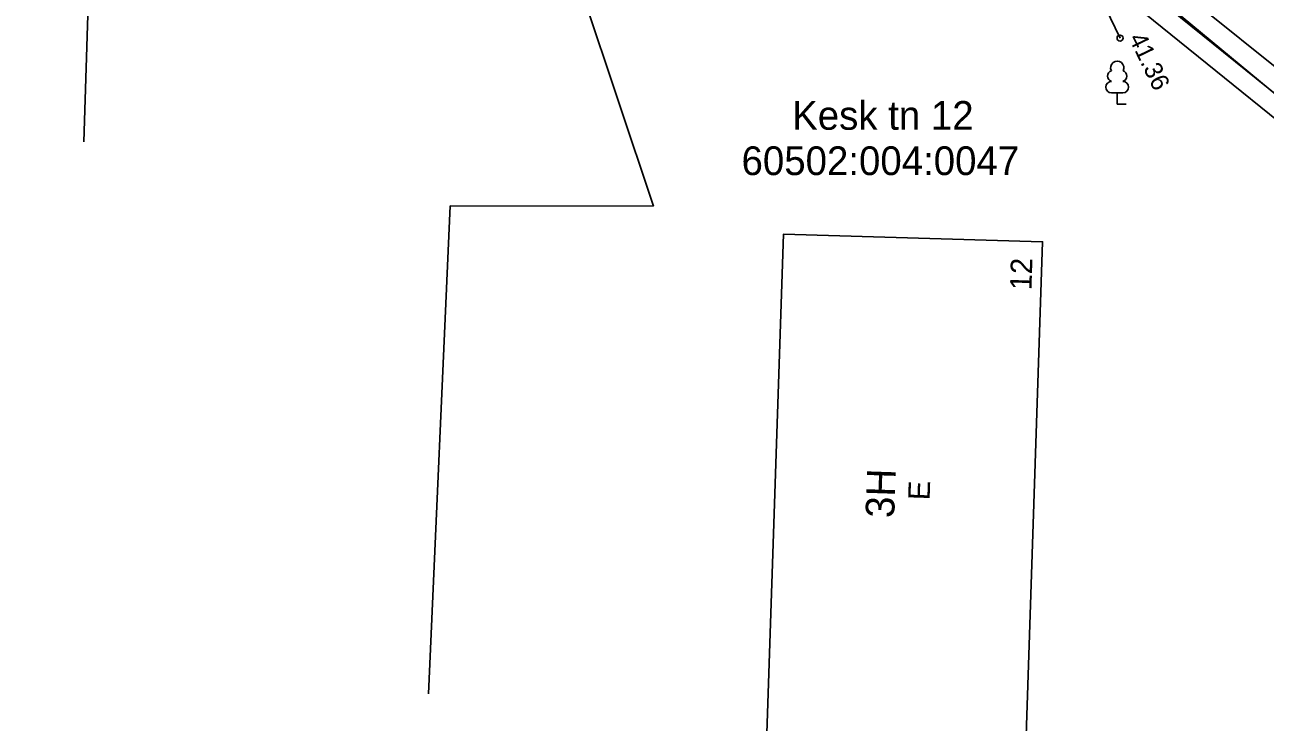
# Model space of a CAD drawing. Extents: x 641898 to 642452, y 6471715 to 6472255.
# Drawn here: x 642124 to 642175.8, y 6471917.8 to 6471946.9 of the extents above; entities that cross this region are included whole.
import ezdxf

# ---------------------------------------------------------------- set-up
doc = ezdxf.new("R2010")
doc.units = 0
for name, color, linetype in [('HOONE', 7, 'Continuous'), ('KORGUS-EH2000', 7, 'Continuous'), ('KTRASS', 7, 'Continuous'), ('PIIR', 7, 'Continuous'), ('PUU', 7, 'Continuous'), ('TEE', 7, 'Continuous'), ('VTRASS', 7, 'Continuous')]:
    doc.layers.add(name, color=color, linetype=linetype)

msp = doc.modelspace()

# ---------------------------------------------------------------- linework, layer by layer
at = {"layer": 'HOONE'}
for points in [[(642115.628, 6471943.828), (642116.422, 6471968.876), (642127.29, 6471968.525), (642126.449, 6471942.011)], [(642154.944, 6471916.049), (642155.678, 6471938.149), (642166.509, 6471937.836), (642165.712, 6471913.834)]]:
    msp.add_lwpolyline(points, dxfattribs=at)
at = {"layer": 'KORGUS-EH2000'}
msp.add_circle((642169.743, 6471946.343), 0.125, dxfattribs=at)
at = {"layer": 'KTRASS'}
msp.add_lwpolyline([(642155.58, 6471980.633), (642150.419, 6471974.152), (642145.759, 6471968.585), (642185.052, 6471936.9), (642224.346, 6471905.214)], dxfattribs=at)
at = {"layer": 'PIIR'}
for p, q in [((642152.53, 6471964.16), (642179.85, 6471942.23)), ((642150.25, 6471939.32), (642144.12, 6471957.68)), ((642140.853, 6471918.948), (642141.75, 6471939.34)), ((642141.75, 6471939.34), (642150.25, 6471939.32))]:
    msp.add_line(p, q, dxfattribs=at)
at = {"layer": 'PUU'}
for p, q in [((642169.865, 6471944.058), (642169.385, 6471944.058)), ((642169.625, 6471943.583), (642169.625, 6471944.058)), ((642170.005, 6471943.583), (642169.625, 6471943.583))]:
    msp.add_line(p, q, dxfattribs=at)
for centre, radius, start, end in [((642169.625, 6471945.103), 0.277, 332.5799, 207.4201), ((642169.455, 6471944.756), 0.233, 109.0217, 253.1415), ((642169.795, 6471944.756), 0.233, 286.8508, 70.9859), ((642169.388, 6471944.295), 0.238, 90.0016, 269.3953), ((642169.862, 6471944.295), 0.238, 270.6047, 89.9984)]:
    msp.add_arc(centre, radius, start, end, dxfattribs=at)
at = {"layer": 'TEE'}
for points in [[(642253.944, 6471882.162), (642243.566, 6471890.342), (642234.582, 6471897.491), (642228.739, 6471901.846), (642227.951, 6471901.93), (642224.85, 6471904.256), (642224.883, 6471905.449), (642215.573, 6471912.361), (642205.766, 6471920.313), (642195.477, 6471928.355), (642185.674, 6471936.257), (642176.022, 6471944.175), (642167.777, 6471951.014), (642158.111, 6471959.24), (642148.973, 6471966.102), (642138.436, 6471974.464), (642128.627, 6471982.536), (642127.755, 6471983.25), (642118.56, 6471990.787)], [(642169.743, 6471946.343), (642169.138, 6471947.605), (642167.311, 6471951.41)]]:
    msp.add_lwpolyline(points, dxfattribs=at)
at = {"layer": 'VTRASS'}
msp.add_lwpolyline([(642256.057, 6471879.253), (642241.436, 6471890.95), (642226.363, 6471903.005), (642214.466, 6471912.082), (642191.253, 6471930.836), (642159.201, 6471956.73), (642153.648, 6471961.39), (642148.095, 6471966.051), (642145.394, 6471966.921), (642144.516, 6471967.495), (642143.631, 6471968.002), (642136.85, 6471974.118), (642135.798, 6471974.98), (642131.146, 6471978.791)], dxfattribs=at)

# ---------------------------------------------------------------- texts
at = {"layer": 'HOONE'}
for s, height, p in [('12', 0.9, (642166.04, 6471935.802)), ('3H', 1.2, (642160.305, 6471926.282)), ('E', 0.9, (642161.786, 6471927.028))]:
    msp.add_text(s, height=height, rotation=88.099, dxfattribs=at).set_placement(p)
at = {"layer": 'KORGUS-EH2000'}
msp.add_text('41.36', height=0.75, rotation=295.7738, dxfattribs=at).set_placement((642170.093, 6471946.343))
at = {"layer": 'PIIR'}
for s, p in [('Kesk tn 12', (642156.043, 6471942.513)), ('60502:004:0047', (642153.928, 6471940.619))]:
    msp.add_text(s, height=1.2, dxfattribs=at).set_placement(p)

doc.saveas('drawing.dxf')
